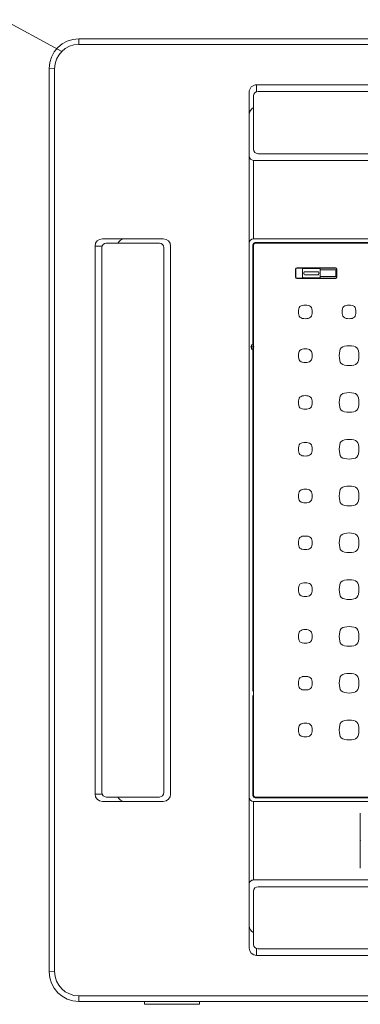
# Model space of a CAD drawing. Header units: inches. Extents: x 382808 to 408593, y -18409 to -9482.
# Tile 427 of 438: x 406655 to 406678, y -15521 to -15455. Entities that reach past the tile are written whole.
import ezdxf

# ---------------------------------------------------------------- set-up
doc = ezdxf.new("R2010")
doc.units = ezdxf.units.IN
doc.header["$LTSCALE"] = 2
doc.header["$MEASUREMENT"] = 0
doc.linetypes.add('CENTERLINE', pattern=[30, 24, -1.5, 3, -1.5])
doc.layers.add('-CIENKA', color=7, linetype='CONTINUOUS', lineweight=15)
doc.layers.add('z -CO', color=7, linetype='CONTINUOUS', lineweight=40)

msp = doc.modelspace()

# ---------------------------------------------------------------- linework, layer by layer
at = {"layer": '-CIENKA', "color": 7, "lineweight": 5}
msp.add_line((406658.174, -15456.715), (406632.994, -15442.979), dxfattribs=at)
at = {"layer": 'z -CO', "color": 7, "linetype": 'Continuous', "lineweight": 15}
for p, q in [((406659.334, -15456.235), (406659.324, -15455.865)), ((406720.324, -15455.865), (406659.324, -15455.865)), ((406659.324, -15455.865), (406720.324, -15455.865)), ((406659.324, -15455.865), (406720.324, -15455.865)), ((406659.334, -15456.235), (406720.315, -15456.235)), ((406657.324, -15457.865), (406657.324, -15518.865)), ((406657.694, -15457.875), (406657.324, -15457.865)), ((406657.694, -15518.856), (406657.694, -15457.875)), ((406657.694, -15518.856), (406657.324, -15518.865)), ((406659.334, -15520.496), (406659.324, -15520.865)), ((406720.315, -15520.496), (406659.334, -15520.496)), ((406720.324, -15520.865), (406659.324, -15520.865)), ((406663.766, -15520.865), (406663.766, -15521.065)), ((406663.766, -15521.065), (406667.466, -15521.065)), ((406667.466, -15520.865), (406667.466, -15521.065))]:
    msp.add_line(p, q, dxfattribs=at)
at = {"layer": 'z -CO', "color": 7, "linetype": 'Continuous', "lineweight": 5}
for p, q in [((406671.327, -15459.415), (406671.327, -15458.965)), ((406708.324, -15458.965), (406671.327, -15458.965)), ((406670.824, -15460.965), (406670.824, -15459.465)), ((406671.424, -15459.415), (406708.224, -15459.415)), ((406671.124, -15459.715), (406671.124, -15463.315)), ((406670.824, -15463.765), (406670.824, -15460.965)), ((406670.824, -15463.765), (406670.824, -15463.413)), ((406671.424, -15463.615), (406708.224, -15463.615)), ((406670.824, -15463.765), (406670.824, -15469.665)), ((406671.124, -15464.065), (406671.124, -15469.365)), ((406708.524, -15464.065), (406671.124, -15464.065)), ((406665.024, -15469.365), (406660.924, -15469.365)), ((406673.642, -15469.365), (406671.124, -15469.365)), ((406708.524, -15469.365), (406671.124, -15469.365)), ((406671.224, -15469.615), (406708.424, -15469.615)), ((406660.424, -15506.865), (406660.424, -15469.865)), ((406660.874, -15469.865), (406660.424, -15469.865)), ((406660.874, -15506.765), (406660.874, -15469.965)), ((406661.174, -15469.665), (406664.774, -15469.665)), ((406665.074, -15506.765), (406665.074, -15469.965)), ((406665.524, -15506.865), (406665.524, -15469.865)), ((406670.824, -15507.065), (406670.824, -15469.665)), ((406671.074, -15476.515), (406671.074, -15469.765)), ((406671.116, -15506.923), (406671.116, -15469.807)), ((406671.266, -15469.657), (406708.382, -15469.657)), ((406673.962, -15471.405), (406673.962, -15471.975)), ((406673.984, -15471.405), (406673.984, -15471.975)), ((406674.034, -15471.333), (406676.674, -15471.333)), ((406674.034, -15471.355), (406676.674, -15471.355)), ((406674.424, -15471.355), (406674.424, -15472.025)), ((406674.474, -15471.36), (406675.574, -15471.36)), ((406674.574, -15471.59), (406675.474, -15471.59)), ((406675.624, -15471.355), (406675.624, -15472.025)), ((406675.624, -15471.465), (406676.674, -15471.465)), ((406676.674, -15471.465), (406676.674, -15471.915)), ((406676.724, -15471.405), (406676.724, -15471.975)), ((406676.746, -15471.405), (406676.746, -15471.975)), ((406674.034, -15472.025), (406676.674, -15472.025)), ((406674.034, -15472.047), (406676.674, -15472.047)), ((406674.474, -15472), (406675.574, -15472)), ((406674.524, -15471.64), (406674.524, -15471.74)), ((406674.574, -15471.79), (406675.474, -15471.79)), ((406675.524, -15471.64), (406675.524, -15471.74)), ((406675.624, -15471.915), (406676.674, -15471.915)), ((406671.074, -15476.515), (406670.974, -15476.515)), ((406670.974, -15476.815), (406670.974, -15476.515)), ((406670.974, -15476.515), (406670.993, -15476.533)), ((406670.993, -15476.797), (406670.974, -15476.815)), ((406671.074, -15476.815), (406670.974, -15476.815)), ((406671.093, -15476.533), (406670.993, -15476.533)), ((406670.993, -15476.797), (406670.993, -15476.533)), ((406671.093, -15476.797), (406670.993, -15476.797)), ((406671.093, -15476.533), (406671.074, -15476.515)), ((406671.074, -15476.815), (406671.093, -15476.797)), ((406671.074, -15499.915), (406671.074, -15476.815)), ((406671.093, -15476.797), (406671.093, -15476.533)), ((406671.074, -15506.965), (406671.074, -15500.215)), ((406660.874, -15506.865), (406660.424, -15506.865)), ((406665.024, -15507.365), (406660.924, -15507.365)), ((406661.174, -15507.065), (406664.774, -15507.065)), ((406670.824, -15507.065), (406670.824, -15512.965)), ((406671.124, -15507.365), (406671.124, -15512.665)), ((406708.103, -15507.365), (406671.124, -15507.365)), ((406671.224, -15507.115), (406708.424, -15507.115)), ((406671.266, -15507.073), (406708.382, -15507.073)), ((406678.324, -15511.865), (406678.324, -15508.165)), ((406708.524, -15512.665), (406671.126, -15512.665)), ((406670.824, -15517.265), (406670.824, -15512.965)), ((406671.126, -15513.42), (406671.126, -15517.02)), ((406671.426, -15513.12), (406708.226, -15513.12)), ((406671.324, -15517.303), (406671.324, -15517.765)), ((406671.426, -15517.32), (406708.226, -15517.32)), ((406708.324, -15517.765), (406671.327, -15517.765))]:
    msp.add_line(p, q, dxfattribs=at)
at = {"layer": 'z -CO', "color": 7, "linetype": 'CENTERLINE', "lineweight": 5}
msp.add_line((406670.922, -15476.665), (406671.158, -15476.665), dxfattribs=at)
at = {"layer": 'z -CO', "color": 7, "linetype": 'Continuous', "lineweight": 15}
for centre, radius, start, end in [((406659.324, -15457.865), 2, 90, 180), ((406659.334, -15457.875), 1.64, 90, 180), ((406659.324, -15518.865), 2, 179.99996, 269.99995), ((406659.334, -15518.856), 1.64, 180, 270)]:
    msp.add_arc(centre, radius, start, end, dxfattribs=at)
at = {"layer": 'z -CO', "color": 7, "linetype": 'Continuous', "lineweight": 5}
for centre, radius, start, end in [((406671.324, -15459.465), 0.5, 89.99998, 180), ((406671.424, -15459.715), 0.3, 90, 180), ((406671.324, -15460.965), 0.5, 113.5632, 180), ((406671.424, -15463.315), 0.3, 180, 270), ((406671.124, -15463.765), 0.3, 180, 269.99998), ((406660.924, -15469.865), 0.5, 90, 180), ((406662.424, -15469.865), 0.5, 90, 156.42182), ((406665.024, -15469.865), 0.5, 0, 90), ((406671.124, -15469.665), 0.3, 90, 180), ((406671.224, -15469.765), 0.15, 90, 180), ((406661.174, -15469.965), 0.3, 90, 180), ((406664.774, -15469.965), 0.3, 0, 90), ((406671.266, -15469.807), 0.15, 90, 180), ((406674.034, -15471.405), 0.072, 90, 180), ((406674.034, -15471.405), 0.05, 90, 180), ((406674.474, -15471.41), 0.05, 90, 180), ((406674.574, -15471.64), 0.05, 90, 180), ((406675.474, -15471.64), 0.05, 0, 90), ((406675.574, -15471.41), 0.05, 0, 90), ((406676.674, -15471.405), 0.072, 0, 90), ((406676.674, -15471.405), 0.05, 0, 90), ((406674.034, -15471.975), 0.072, 180, 270), ((406674.034, -15471.975), 0.05, 180, 270), ((406674.474, -15471.95), 0.05, 180, 270), ((406674.574, -15471.74), 0.05, 180, 270), ((406675.474, -15471.74), 0.05, 270, 0), ((406675.574, -15471.95), 0.05, 270, 0), ((406676.674, -15471.975), 0.05, 270, 0), ((406676.674, -15471.975), 0.072, 270, 0), ((406675.202, -15474.302), 1.05, 168.79736, 191.20264), ((406674.466, -15474.157), 0.3, 101.20264, 168.79736), ((406674.612, -15474.892), 1.05, 78.79736, 101.20264), ((406674.757, -15474.157), 0.3, 11.20264, 78.79736), ((406674.022, -15474.302), 1.05, 348.79736, 11.20264), ((406678.157, -15474.302), 1.05, 168.79736, 191.20264), ((406677.421, -15474.157), 0.3, 101.20264, 168.79736), ((406677.567, -15474.892), 1.05, 78.79736, 101.20264), ((406677.712, -15474.157), 0.3, 11.20264, 78.79736), ((406676.977, -15474.302), 1.05, 348.79736, 11.20264), ((406674.466, -15474.448), 0.3, 191.20264, 258.79736), ((406674.612, -15473.712), 1.05, 258.79736, 281.20264), ((406674.757, -15474.448), 0.3, 281.20264, 348.79736), ((406677.421, -15474.448), 0.3, 191.20264, 258.79736), ((406677.567, -15473.712), 1.05, 258.79736, 281.20264), ((406677.712, -15474.448), 0.3, 281.20264, 348.79736), ((406674.466, -15477.112), 0.3, 101.20264, 168.79736), ((406674.612, -15477.847), 1.05, 78.79736, 101.20264), ((406674.757, -15477.112), 0.3, 11.20264, 78.79736), ((406677.325, -15477.016), 0.4, 101.16977, 168.83023), ((406677.567, -15478.239), 1.646, 78.83023, 101.16977), ((406677.808, -15477.016), 0.4, 11.16977, 78.83023), ((406675.202, -15477.257), 1.05, 168.79736, 191.20264), ((406674.466, -15477.403), 0.3, 191.20264, 258.79736), ((406674.757, -15477.403), 0.3, 281.20264, 348.79736), ((406674.022, -15477.257), 1.05, 348.79736, 11.20264), ((406678.548, -15477.257), 1.646, 168.83023, 191.16977), ((406677.325, -15477.499), 0.4, 191.16977, 258.83023), ((406677.808, -15477.499), 0.4, 281.16977, 348.83023), ((406676.585, -15477.257), 1.646, 348.83023, 11.16977), ((406674.612, -15476.667), 1.05, 258.79736, 281.20264), ((406677.567, -15476.276), 1.646, 258.83023, 281.16977), ((406675.202, -15480.417), 1.05, 168.79736, 191.20264), ((406674.466, -15480.272), 0.3, 101.20264, 168.79736), ((406674.612, -15481.007), 1.05, 78.79736, 101.20264), ((406674.757, -15480.272), 0.3, 11.20264, 78.79736), ((406674.022, -15480.417), 1.05, 348.79736, 11.20264), ((406678.548, -15480.417), 1.646, 168.83023, 191.16977), ((406677.325, -15480.176), 0.4, 101.16977, 168.83023), ((406677.567, -15481.399), 1.646, 78.83023, 101.16977), ((406677.808, -15480.176), 0.4, 11.16977, 78.83023), ((406676.585, -15480.417), 1.646, 348.83023, 11.16977), ((406674.466, -15480.563), 0.3, 191.20264, 258.79736), ((406674.612, -15479.827), 1.05, 258.79736, 281.20264), ((406674.757, -15480.563), 0.3, 281.20264, 348.79736), ((406677.325, -15480.659), 0.4, 191.16977, 258.83023), ((406677.808, -15480.659), 0.4, 281.16977, 348.83023), ((406677.567, -15479.436), 1.646, 258.83023, 281.16977), ((406677.567, -15484.559), 1.646, 78.83023, 101.16977), ((406675.202, -15483.577), 1.05, 168.79736, 191.20264), ((406674.466, -15483.432), 0.3, 101.20264, 168.79736), ((406674.612, -15484.167), 1.05, 78.79736, 101.20264), ((406674.757, -15483.432), 0.3, 11.20264, 78.79736), ((406674.022, -15483.577), 1.05, 348.79736, 11.20264), ((406678.548, -15483.577), 1.646, 168.83023, 191.16977), ((406677.325, -15483.336), 0.4, 101.16977, 168.83023), ((406677.808, -15483.336), 0.4, 11.16977, 78.83023), ((406676.585, -15483.577), 1.646, 348.83023, 11.16977), ((406674.466, -15483.723), 0.3, 191.20264, 258.79736), ((406674.612, -15482.987), 1.05, 258.79736, 281.20264), ((406674.757, -15483.723), 0.3, 281.20264, 348.79736), ((406677.325, -15483.819), 0.4, 191.16977, 258.83023), ((406677.567, -15482.596), 1.646, 258.83023, 281.16977), ((406677.808, -15483.819), 0.4, 281.16977, 348.83023), ((406677.325, -15486.496), 0.4, 101.16977, 168.83023), ((406677.567, -15487.719), 1.646, 78.83023, 101.16977), ((406677.808, -15486.496), 0.4, 11.16977, 78.83023), ((406675.202, -15486.737), 1.05, 168.79736, 191.20264), ((406674.466, -15486.592), 0.3, 101.20264, 168.79736), ((406674.612, -15487.327), 1.05, 78.79736, 101.20264), ((406674.757, -15486.592), 0.3, 11.20264, 78.79736), ((406674.022, -15486.737), 1.05, 348.79736, 11.20264), ((406678.548, -15486.737), 1.646, 168.83023, 191.16977), ((406676.585, -15486.737), 1.646, 348.83023, 11.16977), ((406674.466, -15486.883), 0.3, 191.20264, 258.79736), ((406674.612, -15486.147), 1.05, 258.79736, 281.20264), ((406674.757, -15486.883), 0.3, 281.20264, 348.79736), ((406677.325, -15486.979), 0.4, 191.16977, 258.83023), ((406677.567, -15485.756), 1.646, 258.83023, 281.16977), ((406677.808, -15486.979), 0.4, 281.16977, 348.83023), ((406674.466, -15489.752), 0.3, 101.20264, 168.79736), ((406674.612, -15490.487), 1.05, 78.79736, 101.20264), ((406674.757, -15489.752), 0.3, 11.20264, 78.79736), ((406677.325, -15489.656), 0.4, 101.16977, 168.83023), ((406677.567, -15490.879), 1.646, 78.83023, 101.16977), ((406677.808, -15489.656), 0.4, 11.16977, 78.83023), ((406675.202, -15489.897), 1.05, 168.79736, 191.20264), ((406674.466, -15490.043), 0.3, 191.20264, 258.79736), ((406674.757, -15490.043), 0.3, 281.20264, 348.79736), ((406674.022, -15489.897), 1.05, 348.79736, 11.20264), ((406678.548, -15489.897), 1.646, 168.83023, 191.16977), ((406677.325, -15490.139), 0.4, 191.16977, 258.83023), ((406677.808, -15490.139), 0.4, 281.16977, 348.83023), ((406676.585, -15489.897), 1.646, 348.83023, 11.16977), ((406674.612, -15489.307), 1.05, 258.79736, 281.20264), ((406677.567, -15488.916), 1.646, 258.83023, 281.16977), ((406675.202, -15493.057), 1.05, 168.79736, 191.20264), ((406674.466, -15492.912), 0.3, 101.20264, 168.79736), ((406674.612, -15493.647), 1.05, 78.79736, 101.20264), ((406674.757, -15492.912), 0.3, 11.20264, 78.79736), ((406674.022, -15493.057), 1.05, 348.79736, 11.20264), ((406678.548, -15493.057), 1.646, 168.83023, 191.16977), ((406677.325, -15492.816), 0.4, 101.16977, 168.83023), ((406677.567, -15494.039), 1.646, 78.83023, 101.16977), ((406677.808, -15492.816), 0.4, 11.16977, 78.83023), ((406676.585, -15493.057), 1.646, 348.83023, 11.16977), ((406674.466, -15493.203), 0.3, 191.20264, 258.79736), ((406674.612, -15492.467), 1.05, 258.79736, 281.20264), ((406674.757, -15493.203), 0.3, 281.20264, 348.79736), ((406677.325, -15493.299), 0.4, 191.16977, 258.83023), ((406677.808, -15493.299), 0.4, 281.16977, 348.83023), ((406677.567, -15492.076), 1.646, 258.83023, 281.16977), ((406677.567, -15497.199), 1.646, 78.83023, 101.16977), ((406675.202, -15496.217), 1.05, 168.79736, 191.20264), ((406674.466, -15496.072), 0.3, 101.20264, 168.79736), ((406674.612, -15496.807), 1.05, 78.79736, 101.20264), ((406674.757, -15496.072), 0.3, 11.20264, 78.79736), ((406674.022, -15496.217), 1.05, 348.79736, 11.20264), ((406678.548, -15496.217), 1.646, 168.83023, 191.16977), ((406677.325, -15495.976), 0.4, 101.16977, 168.83023), ((406677.808, -15495.976), 0.4, 11.16977, 78.83023), ((406676.585, -15496.217), 1.646, 348.83023, 11.16977), ((406674.466, -15496.363), 0.3, 191.20264, 258.79736), ((406674.612, -15495.627), 1.05, 258.79736, 281.20264), ((406674.757, -15496.363), 0.3, 281.20264, 348.79736), ((406677.325, -15496.459), 0.4, 191.16977, 258.83023), ((406677.567, -15495.236), 1.646, 258.83023, 281.16977), ((406677.808, -15496.459), 0.4, 281.16977, 348.83023), ((406677.325, -15499.136), 0.4, 101.16977, 168.83023), ((406677.567, -15500.359), 1.646, 78.83023, 101.16977), ((406677.808, -15499.136), 0.4, 11.16977, 78.83023), ((406675.202, -15499.377), 1.05, 168.79736, 191.20264), ((406674.466, -15499.232), 0.3, 101.20264, 168.79736), ((406674.612, -15499.967), 1.05, 78.79736, 101.20264), ((406674.757, -15499.232), 0.3, 11.20264, 78.79736), ((406674.022, -15499.377), 1.05, 348.79736, 11.20264), ((406678.548, -15499.377), 1.646, 168.83023, 191.16977), ((406676.585, -15499.377), 1.646, 348.83023, 11.16977), ((406674.466, -15499.523), 0.3, 191.20264, 258.79736), ((406674.612, -15498.787), 1.05, 258.79736, 281.20264), ((406674.757, -15499.523), 0.3, 281.20264, 348.79736), ((406677.325, -15499.619), 0.4, 191.16977, 258.83023), ((406677.567, -15498.396), 1.646, 258.83023, 281.16977), ((406677.808, -15499.619), 0.4, 281.16977, 348.83023), ((406674.466, -15502.392), 0.3, 101.20264, 168.79736), ((406674.612, -15503.127), 1.05, 78.79736, 101.20264), ((406674.757, -15502.392), 0.3, 11.20264, 78.79736), ((406677.325, -15502.296), 0.4, 101.16977, 168.83023), ((406677.567, -15503.519), 1.646, 78.83023, 101.16977), ((406677.808, -15502.296), 0.4, 11.16977, 78.83023), ((406675.202, -15502.537), 1.05, 168.79736, 191.20264), ((406674.466, -15502.683), 0.3, 191.20264, 258.79736), ((406674.757, -15502.683), 0.3, 281.20264, 348.79736), ((406674.022, -15502.537), 1.05, 348.79736, 11.20264), ((406678.548, -15502.537), 1.646, 168.83023, 191.16977), ((406677.325, -15502.779), 0.4, 191.16977, 258.83023), ((406677.808, -15502.779), 0.4, 281.16977, 348.83023), ((406676.585, -15502.537), 1.646, 348.83023, 11.16977), ((406674.612, -15501.947), 1.05, 258.79736, 281.20264), ((406677.567, -15501.556), 1.646, 258.83023, 281.16977), ((406661.174, -15506.765), 0.3, 180, 270), ((406664.774, -15506.765), 0.3, 270, 0), ((406660.924, -15506.865), 0.5, 180, 270), ((406662.424, -15506.865), 0.5, 203.57818, 270), ((406665.024, -15506.865), 0.5, 270, 0), ((406671.124, -15507.065), 0.3, 180, 270), ((406671.224, -15506.965), 0.15, 180, 270), ((406671.266, -15506.923), 0.15, 180, 270), ((406671.124, -15512.965), 0.3, 89.99998, 180), ((406671.426, -15513.42), 0.3, 90, 180), ((406671.324, -15515.765), 0.5, 180, 246.59159), ((406671.324, -15517.265), 0.5, 180, 269.99998), ((406671.426, -15517.02), 0.3, 180, 270)]:
    msp.add_arc(centre, radius, start, end, dxfattribs=at)
msp.add_point((406678.324, -15510.015), dxfattribs=at)

doc.saveas('drawing.dxf')
